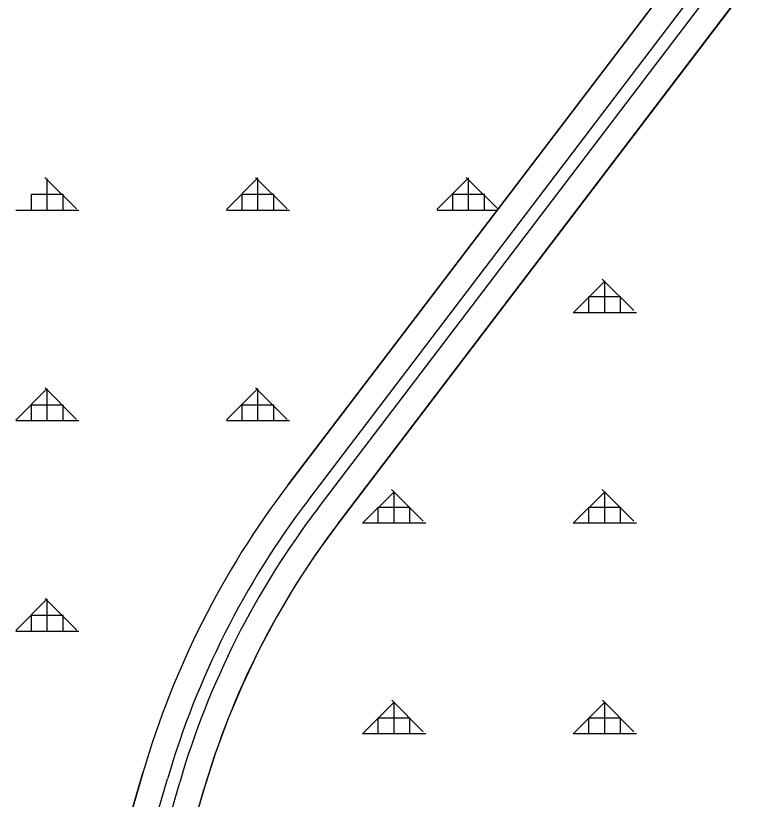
# Model space of a CAD drawing. Extents: x 410727 to 412947, y 4463506 to 4466382.
# Drawn here: x 411164.8 to 411338.5, y 4464107.5 to 4464293.6 of the extents above; entities that cross this region are included whole.
import ezdxf

# ---------------------------------------------------------------- set-up
doc = ezdxf.new("R2010")
doc.units = 0
for name, color, linetype in [('ADAKENARI', 7, 'Continuous'), ('KALDIRIM', 7, 'Continuous'), ('PL_AYA_ORMAN', 7, 'Continuous'), ('TR_ORMAN', 7, 'Continuous')]:
    doc.layers.add(name, color=color, linetype=linetype)

msp = doc.modelspace()

# ---------------------------------------------------------------- linework, layer by layer
at = {"layer": 'ADAKENARI'}
for p, q in [((411241.35, 4464173), (411409.7, 4464394.31)), ((411328.74, 4464312.66), (411229.41, 4464182.08)), ((411195.09, 4464114.01), (411178.22, 4464056.19)), ((411192.62, 4464051.99), (411209.49, 4464109.81))]:
    msp.add_line(p, q, dxfattribs=at)
for radius in [209.17, 209.17, 194.17, 194.17]:
    msp.add_arc((411395.89, 4464055.44), radius, 142.7403, 163.7398, dxfattribs=at)
at = {"layer": 'KALDIRIM'}
for p, q in [((411234.19, 4464178.45), (411402.54, 4464399.76)), ((411236.58, 4464176.63), (411404.93, 4464397.94)), ((411183.98, 4464054.51), (411200.85, 4464112.33)), ((411186.86, 4464053.67), (411203.73, 4464111.49))]:
    msp.add_line(p, q, dxfattribs=at)
for radius in [203.17, 203.17, 200.17, 200.17]:
    msp.add_arc((411395.89, 4464055.44), radius, 142.7403, 163.7398, dxfattribs=at)
at = {"layer": 'PL_AYA_ORMAN'}
for points in [[(411409.7, 4464394.31), (411241.35, 4464173), (411236.13, 4464165.8), (411231.24, 4464158.36), (411226.7, 4464150.71), (411222.52, 4464142.87), (411218.7, 4464134.83), (411215.25, 4464126.64), (411212.17, 4464118.29), (411209.49, 4464109.81), (411192.62, 4464051.99)], [(411229.41, 4464182.08), (411328.74, 4464312.66)], [(411178.22, 4464056.19), (411195.09, 4464114.01)]]:
    msp.add_lwpolyline(points, dxfattribs=at)
msp.add_arc((411395.89, 4464055.44), 209.17, 142.7403, 163.7398, dxfattribs=at)
at = {"layer": 'TR_ORMAN'}
for p, q in [((411179.24, 4464247.68), (411171.74, 4464255.17)), ((411172.31, 4464247.41), (411172.31, 4464254.91)), ((411214.8, 4464247.54), (411222.3, 4464255.04)), ((411229.23, 4464247.68), (411221.73, 4464255.17)), ((411222.31, 4464247.41), (411222.31, 4464254.91)), ((411264.8, 4464247.55), (411272.3, 4464255.05)), ((411279.22, 4464247.68), (411271.72, 4464255.17)), ((411272.31, 4464247.41), (411272.31, 4464254.91)), ((411168.56, 4464247.41), (411168.56, 4464251.16)), ((411168.56, 4464251.16), (411176.06, 4464251.16)), ((411168.56, 4464251.16), (411176.06, 4464251.16)), ((411176.06, 4464247.41), (411176.06, 4464251.16)), ((411218.56, 4464247.41), (411218.56, 4464251.16)), ((411218.56, 4464251.16), (411226.06, 4464251.16)), ((411218.56, 4464251.16), (411226.06, 4464251.16)), ((411226.06, 4464247.41), (411226.06, 4464251.16)), ((411268.56, 4464247.41), (411268.56, 4464251.16)), ((411268.56, 4464251.16), (411276.06, 4464251.16)), ((411268.56, 4464251.16), (411276.06, 4464251.16)), ((411276.06, 4464247.41), (411276.06, 4464251.16)), ((411164.81, 4464247.41), (411179.81, 4464247.41)), ((411164.81, 4464247.41), (411179.81, 4464247.41)), ((411214.81, 4464247.41), (411229.81, 4464247.41)), ((411214.81, 4464247.41), (411229.81, 4464247.41)), ((411264.81, 4464247.41), (411279.11, 4464247.41)), ((411264.81, 4464247.41), (411279.11, 4464247.41)), ((411297.12, 4464223.01), (411304.62, 4464230.51)), ((411297.12, 4464223.01), (411304.62, 4464230.51)), ((411297.12, 4464223.01), (411304.62, 4464230.51)), ((411297.12, 4464223.01), (411304.62, 4464230.51)), ((411311.49, 4464223.53), (411303.99, 4464231.03)), ((411311.49, 4464223.53), (411303.99, 4464231.03)), ((411311.49, 4464223.53), (411303.99, 4464231.03)), ((411311.49, 4464223.53), (411303.99, 4464231.03)), ((411304.62, 4464223.09), (411304.62, 4464230.59)), ((411304.62, 4464223.09), (411304.62, 4464230.59)), ((411304.62, 4464223.09), (411304.62, 4464230.59)), ((411304.62, 4464223.09), (411304.62, 4464230.59)), ((411300.87, 4464223.09), (411300.87, 4464226.84)), ((411300.87, 4464226.84), (411308.37, 4464226.84)), ((411300.87, 4464223.09), (411300.87, 4464226.84)), ((411300.87, 4464226.84), (411308.37, 4464226.84)), ((411300.87, 4464223.09), (411300.87, 4464226.84)), ((411300.87, 4464226.84), (411308.37, 4464226.84)), ((411300.87, 4464223.09), (411300.87, 4464226.84)), ((411300.87, 4464226.84), (411308.37, 4464226.84)), ((411308.37, 4464223.09), (411308.37, 4464226.84)), ((411308.37, 4464223.09), (411308.37, 4464226.84)), ((411308.37, 4464223.09), (411308.37, 4464226.84)), ((411308.37, 4464223.09), (411308.37, 4464226.84)), ((411297.12, 4464223.09), (411312.12, 4464223.09)), ((411297.12, 4464223.09), (411312.12, 4464223.09)), ((411297.12, 4464223.09), (411312.12, 4464223.09)), ((411297.12, 4464223.09), (411312.12, 4464223.09)), ((411164.8, 4464197.54), (411172.3, 4464205.04)), ((411179.27, 4464197.65), (411171.77, 4464205.15)), ((411172.31, 4464197.41), (411172.31, 4464204.91)), ((411214.8, 4464197.55), (411222.3, 4464205.05)), ((411229.26, 4464197.65), (411221.76, 4464205.15)), ((411222.31, 4464197.41), (411222.31, 4464204.91)), ((411168.56, 4464197.41), (411168.56, 4464201.16)), ((411168.56, 4464201.16), (411176.06, 4464201.16)), ((411168.56, 4464201.16), (411176.06, 4464201.16)), ((411176.06, 4464197.41), (411176.06, 4464201.16)), ((411218.56, 4464197.41), (411218.56, 4464201.16)), ((411218.56, 4464201.16), (411226.06, 4464201.16)), ((411218.56, 4464201.16), (411226.06, 4464201.16)), ((411226.06, 4464197.41), (411226.06, 4464201.16)), ((411164.81, 4464197.41), (411179.81, 4464197.41)), ((411164.81, 4464197.41), (411179.81, 4464197.41)), ((411214.81, 4464197.41), (411229.81, 4464197.41)), ((411214.81, 4464197.41), (411229.81, 4464197.41)), ((411247.12, 4464173.01), (411254.62, 4464180.51)), ((411247.12, 4464173.01), (411254.62, 4464180.51)), ((411247.12, 4464173.01), (411254.62, 4464180.51)), ((411247.12, 4464173.01), (411254.62, 4464180.51)), ((411261.53, 4464173.5), (411254.03, 4464181)), ((411261.53, 4464173.5), (411254.03, 4464181)), ((411261.53, 4464173.5), (411254.03, 4464181)), ((411261.53, 4464173.5), (411254.03, 4464181)), ((411254.62, 4464173.09), (411254.62, 4464180.59)), ((411254.62, 4464173.09), (411254.62, 4464180.59)), ((411254.62, 4464173.09), (411254.62, 4464180.59)), ((411254.62, 4464173.09), (411254.62, 4464180.59)), ((411297.12, 4464173.02), (411304.62, 4464180.52)), ((411297.12, 4464173.02), (411304.62, 4464180.52)), ((411297.12, 4464173.02), (411304.62, 4464180.52)), ((411297.12, 4464173.02), (411304.62, 4464180.52)), ((411311.52, 4464173.5), (411304.02, 4464181)), ((411311.52, 4464173.5), (411304.02, 4464181)), ((411311.52, 4464173.5), (411304.02, 4464181)), ((411311.52, 4464173.5), (411304.02, 4464181)), ((411304.62, 4464173.09), (411304.62, 4464180.59)), ((411304.62, 4464173.09), (411304.62, 4464180.59)), ((411304.62, 4464173.09), (411304.62, 4464180.59)), ((411304.62, 4464173.09), (411304.62, 4464180.59)), ((411250.87, 4464173.09), (411250.87, 4464176.84)), ((411250.87, 4464176.84), (411258.37, 4464176.84)), ((411250.87, 4464173.09), (411250.87, 4464176.84)), ((411250.87, 4464176.84), (411258.37, 4464176.84)), ((411250.87, 4464173.09), (411250.87, 4464176.84)), ((411250.87, 4464176.84), (411258.37, 4464176.84)), ((411250.87, 4464173.09), (411250.87, 4464176.84)), ((411250.87, 4464176.84), (411258.37, 4464176.84)), ((411258.37, 4464173.09), (411258.37, 4464176.84)), ((411258.37, 4464173.09), (411258.37, 4464176.84)), ((411258.37, 4464173.09), (411258.37, 4464176.84)), ((411258.37, 4464173.09), (411258.37, 4464176.84)), ((411300.87, 4464173.09), (411300.87, 4464176.84)), ((411300.87, 4464176.84), (411308.37, 4464176.84)), ((411300.87, 4464173.09), (411300.87, 4464176.84)), ((411300.87, 4464176.84), (411308.37, 4464176.84)), ((411300.87, 4464173.09), (411300.87, 4464176.84)), ((411300.87, 4464176.84), (411308.37, 4464176.84)), ((411300.87, 4464173.09), (411300.87, 4464176.84)), ((411300.87, 4464176.84), (411308.37, 4464176.84)), ((411308.37, 4464173.09), (411308.37, 4464176.84)), ((411308.37, 4464173.09), (411308.37, 4464176.84)), ((411308.37, 4464173.09), (411308.37, 4464176.84)), ((411308.37, 4464173.09), (411308.37, 4464176.84)), ((411247.12, 4464173.09), (411262.12, 4464173.09)), ((411247.12, 4464173.09), (411262.12, 4464173.09)), ((411247.12, 4464173.09), (411262.12, 4464173.09)), ((411247.12, 4464173.09), (411262.12, 4464173.09)), ((411297.12, 4464173.09), (411312.12, 4464173.09)), ((411297.12, 4464173.09), (411312.12, 4464173.09)), ((411297.12, 4464173.09), (411312.12, 4464173.09)), ((411297.12, 4464173.09), (411312.12, 4464173.09)), ((411164.8, 4464147.55), (411172.3, 4464155.05)), ((411179.3, 4464147.63), (411171.8, 4464155.13)), ((411172.31, 4464147.41), (411172.31, 4464154.91)), ((411168.56, 4464147.41), (411168.56, 4464151.16)), ((411168.56, 4464151.16), (411176.06, 4464151.16)), ((411176.06, 4464147.41), (411176.06, 4464151.16)), ((411164.81, 4464147.41), (411179.81, 4464147.41)), ((411247.12, 4464123.02), (411254.62, 4464130.52)), ((411247.12, 4464123.02), (411254.62, 4464130.52)), ((411247.12, 4464123.02), (411254.62, 4464130.52)), ((411247.12, 4464123.02), (411254.62, 4464130.52)), ((411261.56, 4464123.48), (411254.06, 4464130.98)), ((411261.56, 4464123.48), (411254.06, 4464130.98)), ((411261.56, 4464123.48), (411254.06, 4464130.98)), ((411261.56, 4464123.48), (411254.06, 4464130.98)), ((411254.62, 4464123.09), (411254.62, 4464130.59)), ((411254.62, 4464123.09), (411254.62, 4464130.59)), ((411254.62, 4464123.09), (411254.62, 4464130.59)), ((411254.62, 4464123.09), (411254.62, 4464130.59)), ((411297.12, 4464123.03), (411304.62, 4464130.52)), ((411297.12, 4464123.03), (411304.62, 4464130.52)), ((411297.12, 4464123.03), (411304.62, 4464130.52)), ((411297.12, 4464123.03), (411304.62, 4464130.52)), ((411311.55, 4464123.48), (411304.06, 4464130.98)), ((411311.55, 4464123.48), (411304.06, 4464130.98)), ((411311.55, 4464123.48), (411304.06, 4464130.98)), ((411311.55, 4464123.48), (411304.06, 4464130.98)), ((411304.62, 4464123.09), (411304.62, 4464130.59)), ((411304.62, 4464123.09), (411304.62, 4464130.59)), ((411304.62, 4464123.09), (411304.62, 4464130.59)), ((411304.62, 4464123.09), (411304.62, 4464130.59)), ((411250.87, 4464123.09), (411250.87, 4464126.84)), ((411250.87, 4464126.84), (411258.37, 4464126.84)), ((411250.87, 4464123.09), (411250.87, 4464126.84)), ((411250.87, 4464126.84), (411258.37, 4464126.84)), ((411250.87, 4464123.09), (411250.87, 4464126.84)), ((411250.87, 4464126.84), (411258.37, 4464126.84)), ((411250.87, 4464123.09), (411250.87, 4464126.84)), ((411250.87, 4464126.84), (411258.37, 4464126.84)), ((411258.37, 4464123.09), (411258.37, 4464126.84)), ((411258.37, 4464123.09), (411258.37, 4464126.84)), ((411258.37, 4464123.09), (411258.37, 4464126.84)), ((411258.37, 4464123.09), (411258.37, 4464126.84)), ((411300.87, 4464123.09), (411300.87, 4464126.84)), ((411300.87, 4464126.84), (411308.37, 4464126.84)), ((411300.87, 4464123.09), (411300.87, 4464126.84)), ((411300.87, 4464126.84), (411308.37, 4464126.84)), ((411300.87, 4464123.09), (411300.87, 4464126.84)), ((411300.87, 4464126.84), (411308.37, 4464126.84)), ((411300.87, 4464123.09), (411300.87, 4464126.84)), ((411300.87, 4464126.84), (411308.37, 4464126.84)), ((411308.37, 4464123.09), (411308.37, 4464126.84)), ((411308.37, 4464123.09), (411308.37, 4464126.84)), ((411308.37, 4464123.09), (411308.37, 4464126.84)), ((411308.37, 4464123.09), (411308.37, 4464126.84)), ((411247.12, 4464123.09), (411262.12, 4464123.09)), ((411247.12, 4464123.09), (411262.12, 4464123.09)), ((411247.12, 4464123.09), (411262.12, 4464123.09)), ((411247.12, 4464123.09), (411262.12, 4464123.09)), ((411297.12, 4464123.09), (411312.12, 4464123.09)), ((411297.12, 4464123.09), (411312.12, 4464123.09)), ((411297.12, 4464123.09), (411312.12, 4464123.09)), ((411297.12, 4464123.09), (411312.12, 4464123.09))]:
    msp.add_line(p, q, dxfattribs=at)

doc.saveas('drawing.dxf')
